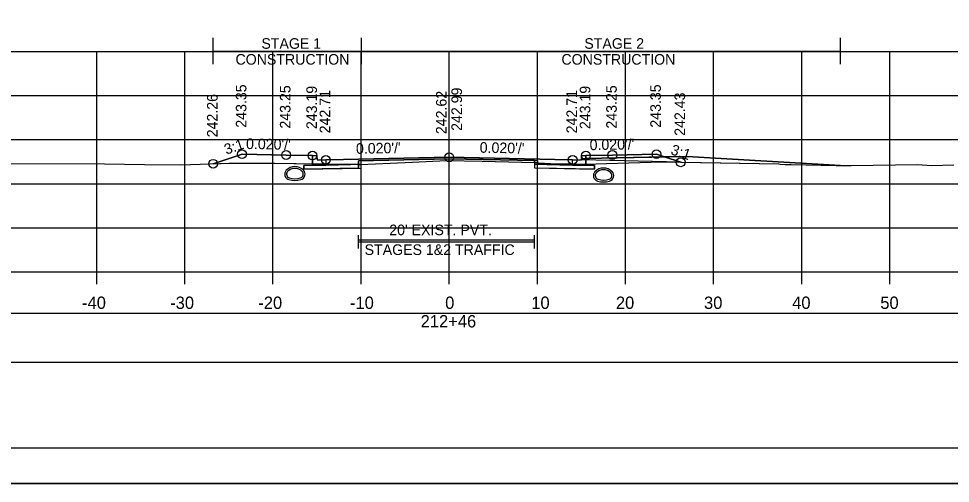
# Model space of a CAD drawing. Extents: x 1369627 to 1374022, y 380035 to 398173.
# Drawn here: x 1372049.7 to 1372155.4, y 382812.2 to 382864.9 of the extents above; entities that cross this region are included whole.
import ezdxf

# ---------------------------------------------------------------- set-up
doc = ezdxf.new("R2010")
doc.units = 0
for name, color, linetype in [('Default', 7, 'Continuous'), ('R_Alt Surface', 7, 'Continuous'), ('R_Axis', 7, 'Continuous'), ('R_Axis Annot', 7, 'Continuous'), ('R_Border', 7, 'Continuous'), ('R_Drive', 7, 'Continuous'), ('R_Exist Surface', 7, 'Continuous'), ('R_Fin Surface', 7, 'Continuous'), ('R_Grid', 7, 'Continuous'), ('R_MOT', 7, 'Continuous'), ('R_No Plot', 7, 'Continuous'), ('R_Xsect Elev', 7, 'Continuous'), ('R_Xsect Slope', 7, 'Continuous'), ('T_Vehicle Path Lt Minor', 7, 'Continuous'), ('T_Vehicle Path Rt', 7, 'Continuous')]:
    doc.layers.add(name, color=color, linetype=linetype)

msp = doc.modelspace()

# ---------------------------------------------------------------- linework, layer by layer
at = {"layer": 'Default'}
for p, q in [((1372088.22, 382838.8), (1372088.22, 382840.3)), ((1372108.22, 382838.8), (1372108.22, 382840.3)), ((1372088.22, 382839.55), (1372108.22, 382839.55))]:
    msp.add_line(p, q, dxfattribs=at)
for points in [[(1372083.02, 382849.34), (1372083.52, 382849.34), (1372083.53, 382848.84), (1372084.53, 382848.86), (1372084.53, 382848.27), (1372083.03, 382848.24)], [(1372113.53, 382848.84), (1372113.54, 382849.34), (1372114.04, 382849.34), (1372114.03, 382848.24), (1372112.53, 382848.27), (1372112.53, 382848.86)], [(1371948.53, 382825.91), (1372248.53, 382825.91), (1372248.53, 382831.43), (1371948.53, 382831.43)]]:
    msp.add_lwpolyline(points, close=True, dxfattribs=at)
at = {"layer": 'R_Alt Surface'}
msp.add_lwpolyline([(1372083.03, 382849.34), (1372083.03, 382848.24), (1372084.53, 382848.27), (1372088.22, 382848.35), (1372088.22, 382848.76), (1372098.53, 382848.97), (1372108.22, 382848.77), (1372108.22, 382848.36), (1372112.53, 382848.27), (1372114.03, 382848.24), (1372114.03, 382849.34)], dxfattribs=at)
for points in [[(1372082.03, 382848.22), (1372083.03, 382848.24), (1372084.53, 382848.27), (1372088.22, 382848.35), (1372088.22, 382847.93), (1372082.03, 382847.8)], [(1372115.03, 382848.22), (1372114.03, 382848.24), (1372112.53, 382848.27), (1372108.22, 382848.36), (1372108.22, 382847.94), (1372115.03, 382847.8)]]:
    msp.add_lwpolyline(points, close=True, dxfattribs=at)
at = {"layer": 'R_Axis'}
for p, q in [((1371948.53, 382836.15), (1372248.53, 382836.15)), ((1372058.53, 382834.75), (1372058.53, 382836.15)), ((1372068.53, 382834.75), (1372068.53, 382836.15)), ((1372078.53, 382834.75), (1372078.53, 382836.15)), ((1372088.53, 382834.75), (1372088.53, 382836.15)), ((1372098.53, 382834.75), (1372098.53, 382836.15)), ((1372108.53, 382834.75), (1372108.53, 382836.15)), ((1372118.53, 382834.75), (1372118.53, 382836.15)), ((1372128.53, 382834.75), (1372128.53, 382836.15)), ((1372138.53, 382834.75), (1372138.53, 382836.15)), ((1372148.53, 382834.75), (1372148.53, 382836.15))]:
    msp.add_line(p, q, dxfattribs=at)
at = {"layer": 'R_Border'}
msp.add_line((1372256.71, 382816.15), (1371940.53, 382816.15), dxfattribs=at)
at = {"layer": 'R_Drive'}
msp.add_line((1372125.53, 382849.25), (1372142.91, 382848.21), dxfattribs=at)
msp.add_lwpolyline([(1372113.53, 382848.84), (1372113.53, 382849.01), (1372125.53, 382849.25)], dxfattribs=at)
for centre, radius, start, end in [((1372080.51, 382847.23), 0.646, 136.3515, 253.9529), ((1372081.02, 382846.74), 1.35, 43.6485, 136.3515), ((1372080.51, 382847.23), 0.438, 136.3515, 253.9529), ((1372081.02, 382846.74), 1.15, 43.6485, 136.3515), ((1372081.53, 382847.23), 0.438, 286.0471, 43.6485), ((1372081.53, 382847.23), 0.646, 286.0471, 43.6485), ((1372115.53, 382847.07), 0.646, 136.3515, 253.9529), ((1372116.04, 382846.58), 1.35, 43.6485, 136.3515), ((1372116.04, 382846.58), 1.15, 43.6485, 136.3515), ((1372116.55, 382847.07), 0.646, 286.0471, 43.6485), ((1372081.02, 382849.01), 2.5, 253.9529, 286.0471), ((1372081.02, 382849.01), 2.29, 253.9529, 286.0471), ((1372115.53, 382847.07), 0.438, 136.3515, 253.9529), ((1372116.04, 382848.85), 2.5, 253.9529, 286.0471), ((1372116.04, 382848.85), 2.29, 253.9529, 286.0471), ((1372116.55, 382847.07), 0.438, 286.0471, 43.6485)]:
    msp.add_arc(centre, radius, start, end, dxfattribs=at)
at = {"layer": 'R_Exist Surface'}
msp.add_lwpolyline([(1372048.68, 382848.45), (1372059.42, 382848.42), (1372063.97, 382848.31), (1372068.05, 382848.3), (1372069.17, 382848.31), (1372073.58, 382848.48), (1372074.33, 382848.47), (1372075.38, 382848.49), (1372078.73, 382848.48), (1372088.45, 382848.31), (1372088.46, 382848.31), (1372094.38, 382848.59), (1372098.22, 382848.78), (1372102.28, 382848.69), (1372108.3, 382848.55), (1372108.67, 382848.46), (1372110.7, 382848.38), (1372112.82, 382848.34), (1372116.39, 382848.43), (1372122.74, 382848.62), (1372135.91, 382848.39), (1372136.06, 382848.37), (1372136.63, 382848.32), (1372137.32, 382848.33), (1372142.43, 382848.2), (1372144.13, 382848.23), (1372151.66, 382848.31), (1372153.26, 382848.21), (1372155.77, 382848.28)], dxfattribs=at)
at = {"layer": 'R_Fin Surface'}
msp.add_lwpolyline([(1372071.75, 382848.41), (1372075.02, 382849.5), (1372080.02, 382849.4), (1372083.02, 382849.34), (1372083.52, 382849.34), (1372083.53, 382848.84), (1372084.53, 382848.86), (1372086.53, 382848.9), (1372098.53, 382849.14), (1372110.53, 382848.9), (1372112.53, 382848.86), (1372113.53, 382848.84), (1372113.54, 382849.34), (1372114.04, 382849.34), (1372117.04, 382849.4), (1372122.04, 382849.5), (1372124.79, 382848.58)], dxfattribs=at)
at = {"layer": 'R_Grid'}
for p, q in [((1371948.53, 382861.15), (1372248.53, 382861.15)), ((1372058.53, 382836.15), (1372058.53, 382861.15)), ((1372068.53, 382836.15), (1372068.53, 382861.15)), ((1372078.53, 382836.15), (1372078.53, 382861.15)), ((1372088.53, 382836.15), (1372088.53, 382861.15)), ((1372098.53, 382836.15), (1372098.53, 382861.15)), ((1372108.53, 382836.15), (1372108.53, 382861.15)), ((1372118.53, 382836.15), (1372118.53, 382861.15)), ((1372128.53, 382836.15), (1372128.53, 382861.15)), ((1372138.53, 382836.15), (1372138.53, 382861.15)), ((1372148.53, 382836.15), (1372148.53, 382861.15)), ((1371948.53, 382856.15), (1372248.53, 382856.15)), ((1371948.53, 382851.15), (1372248.53, 382851.15)), ((1371948.53, 382846.15), (1372248.53, 382846.15)), ((1371948.53, 382841.15), (1372248.53, 382841.15)), ((1371948.53, 382836.15), (1372248.53, 382836.15))]:
    msp.add_line(p, q, dxfattribs=at)
at = {"layer": 'R_MOT'}
for p, q in [((1372071.75, 382859.69), (1372071.75, 382862.69)), ((1372088.58, 382859.69), (1372088.58, 382862.69)), ((1372142.91, 382859.69), (1372142.91, 382862.69)), ((1372071.75, 382861.19), (1372142.91, 382861.19))]:
    msp.add_line(p, q, dxfattribs=at)
at = {"layer": 'R_No Plot'}
for p, q in [((1372124.79, 382848.61), (1372113.53, 382848.84)), ((1372124.79, 382848.61), (1372129.33, 382848.5)), ((1371928.13, 382812.17), (1372261.46, 382812.17))]:
    msp.add_line(p, q, dxfattribs=at)
for points in [[(1371928.12, 383025.51), (1372261.46, 383025.51), (1372261.46, 382812.17), (1371928.12, 382812.17)], [(1372174.45, 383021.61), (1372194.07, 383021.61), (1372194.07, 383011.73), (1372210.18, 383011.73), (1372233.38, 383011.73), (1372233.38, 382979.06), (1372256.59, 382979.06), (1372256.71, 382816.15), (1371940.53, 382816.15), (1371940.53, 383021.61)], [(1372098.53, 382849.14), (1372086.53, 382848.9), (1372084.53, 382848.86), (1372084.53, 382848.27), (1372088.53, 382848.35), (1372088.53, 382848.77), (1372098.53, 382848.97), (1372108.53, 382848.77), (1372108.53, 382848.35), (1372112.53, 382848.27), (1372112.53, 382848.86), (1372110.53, 382848.9)], [(1372088.53, 382848.35), (1372084.53, 382848.27), (1372083.03, 382848.24), (1372082.03, 382848.22), (1372082.03, 382847.8), (1372088.53, 382847.93)], [(1372108.53, 382848.35), (1372112.53, 382848.27), (1372114.03, 382848.24), (1372115.03, 382848.22), (1372115.03, 382847.8), (1372108.53, 382847.93)]]:
    msp.add_lwpolyline(points, close=True, dxfattribs=at)
for points in [[(1372083.02, 382849.34), (1372083.03, 382848.24), (1372084.53, 382848.27), (1372088.53, 382848.35), (1372088.53, 382848.77), (1372098.53, 382848.97), (1372108.53, 382848.77), (1372108.53, 382848.35), (1372112.53, 382848.27), (1372114.03, 382848.24), (1372114.04, 382849.34)], [(1372088.22, 382839.78), (1372108.22, 382839.78)]]:
    msp.add_lwpolyline(points, dxfattribs=at)
for centre in [(1372075.02, 382849.5), (1372080.02, 382849.4), (1372083.02, 382849.34), (1372098.53, 382849.14), (1372114.04, 382849.34), (1372117.04, 382849.4), (1372122.04, 382849.5), (1372071.75, 382848.41), (1372084.53, 382848.86), (1372112.53, 382848.86), (1372124.79, 382848.58)]:
    msp.add_circle(centre, 0.5, dxfattribs=at)
at = {"layer": 'R_Xsect Elev'}
msp.add_line((1372098.53, 382848.77), (1372098.53, 382858.77), dxfattribs=at)
at = {"layer": 'T_Vehicle Path Lt Minor'}
for p, q in [((1372125.53, 382849.25), (1372122.95, 382849.2)), ((1372122.95, 382849.2), (1372124.79, 382848.58)), ((1372142.91, 382848.21), (1372125.53, 382849.25))]:
    msp.add_line(p, q, dxfattribs=at)
msp.add_lwpolyline([(1372124.79, 382848.58), (1372135.91, 382848.39), (1372136.06, 382848.37), (1372136.63, 382848.32), (1372137.32, 382848.33), (1372142.43, 382848.2), (1372142.91, 382848.21)], dxfattribs=at)
at = {"layer": 'T_Vehicle Path Rt'}
for p, q in [((1372122.95, 382849.2), (1372122.04, 382849.5)), ((1372083.03, 382848.41), (1372083.02, 382849.34)), ((1372108.22, 382848.56), (1372108.22, 382848.77)), ((1372108.22, 382848.56), (1372108.22, 382848.36)), ((1372114.04, 382849.02), (1372114.03, 382848.37)), ((1372114.04, 382849.34), (1372114.04, 382849.02)), ((1372122.95, 382849.2), (1372114.04, 382849.02)), ((1372114.04, 382849.02), (1372122.95, 382849.2)), ((1372124.79, 382848.58), (1372122.95, 382849.2)), ((1372084.53, 382848.38), (1372083.03, 382848.41)), ((1372083.03, 382848.41), (1372083.03, 382848.24)), ((1372084.53, 382848.27), (1372083.03, 382848.24)), ((1372084.53, 382848.38), (1372084.53, 382848.27)), ((1372087.37, 382848.33), (1372084.53, 382848.38)), ((1372087.37, 382848.33), (1372084.53, 382848.27)), ((1372084.53, 382848.27), (1372087.37, 382848.33)), ((1372088.22, 382848.31), (1372087.37, 382848.33)), ((1372088.22, 382848.35), (1372088.22, 382848.31)), ((1372108.22, 382848.36), (1372112.53, 382848.27)), ((1372112.53, 382848.27), (1372112.53, 382848.35)), ((1372112.53, 382848.35), (1372112.53, 382848.27)), ((1372114.03, 382848.24), (1372112.53, 382848.27)), ((1372112.53, 382848.27), (1372114.03, 382848.24)), ((1372114.03, 382848.24), (1372114.03, 382848.37)), ((1372115.03, 382848.22), (1372114.03, 382848.24))]:
    msp.add_line(p, q, dxfattribs=at)
for points in [[(1372083.02, 382849.34), (1372080.02, 382849.4), (1372075.02, 382849.5), (1372071.75, 382848.41)], [(1372122.04, 382849.5), (1372117.04, 382849.4), (1372114.04, 382849.34)], [(1372071.75, 382848.41), (1372073.58, 382848.48), (1372074.33, 382848.47), (1372075.38, 382848.49), (1372078.73, 382848.48), (1372083.03, 382848.41)], [(1372108.22, 382848.77), (1372098.53, 382848.97), (1372088.22, 382848.76), (1372088.22, 382848.35)], [(1372088.22, 382848.31), (1372088.45, 382848.31), (1372094.38, 382848.59), (1372098.22, 382848.78), (1372102.28, 382848.69), (1372108.22, 382848.56)], [(1372112.53, 382848.35), (1372110.7, 382848.38), (1372108.67, 382848.46), (1372108.3, 382848.55), (1372108.22, 382848.56)], [(1372114.03, 382848.37), (1372116.39, 382848.43), (1372122.74, 382848.62), (1372124.79, 382848.58)], [(1372083.03, 382848.24), (1372082.03, 382848.22), (1372082.03, 382847.8), (1372088.22, 382847.93), (1372088.22, 382848.31)], [(1372083.03, 382848.24), (1372084.53, 382848.27), (1372084.53, 382848.38)], [(1372112.53, 382848.27), (1372108.22, 382848.36), (1372108.22, 382847.94), (1372115.03, 382847.8), (1372115.03, 382848.22)], [(1372114.03, 382848.37), (1372112.82, 382848.34), (1372112.53, 382848.35)]]:
    msp.add_lwpolyline(points, dxfattribs=at)

# ---------------------------------------------------------------- texts
at = {"layer": 'R_Axis Annot'}
for s, height, p in [("20' EXIST. PVT.", 1.2, (1372091.73, 382840.31)), ('STAGES 1&2 TRAFFIC', 1.2, (1372088.93, 382838.07)), ('-40', 1.4, (1372056.87, 382831.95)), ('-30', 1.4, (1372066.87, 382831.95)), ('-20', 1.4, (1372076.87, 382831.95)), ('-10', 1.4, (1372087.27, 382831.95)), ('0', 1.4, (1372098.07, 382831.95)), ('10', 1.4, (1372107.84, 382831.95)), ('20', 1.4, (1372117.44, 382831.95)), ('30', 1.4, (1372127.44, 382831.95)), ('40', 1.4, (1372137.44, 382831.95)), ('50', 1.4, (1372147.44, 382831.95)), ('212+46', 1.4, (1372095.29, 382829.85))]:
    msp.add_text(s, height=height, dxfattribs=at).set_placement(p)
at = {"layer": 'R_MOT'}
for s, p in [('STAGE 1', (1372077.22, 382861.45)), ('STAGE 2', (1372113.86, 382861.45)), ('CONSTRUCTION', (1372074.28, 382859.65)), ('CONSTRUCTION', (1372111.26, 382859.65))]:
    msp.add_text(s, height=1.2, dxfattribs=at).set_placement(p)
at = {"layer": 'R_Xsect Elev'}
for s, p in [('243.35', (1372075.52, 382852.5)), ('243.25', (1372080.52, 382852.4)), ('243.19', (1372083.52, 382852.34)), ('242.99', (1372099.98, 382852.14)), ('243.19', (1372114.54, 382852.34)), ('243.25', (1372117.54, 382852.4)), ('243.35', (1372122.54, 382852.5)), ('242.26', (1372072.25, 382851.41)), ('242.71', (1372085.03, 382851.86)), ('242.62', (1372098.23, 382851.77)), ('242.71', (1372113.03, 382851.86)), ('242.43', (1372125.29, 382851.58))]:
    msp.add_text(s, height=1.2, rotation=90, dxfattribs=at).set_placement(p)
at = {"layer": 'R_Xsect Slope'}
for s, rotation, p in [('3:1', 18.4332, (1372073.23, 382849.43)), ("0.020'/'", 358.8542, (1372075.47, 382850.09)), ("0.020'/'", 1.1458, (1372087.96, 382849.53)), ("0.020'/'", 358.8542, (1372101.98, 382849.67)), ("0.020'/'", 1.1458, (1372114.47, 382849.95)), ('3:1', 341.5668, (1372123.57, 382849.51))]:
    msp.add_text(s, height=1.2, rotation=rotation, dxfattribs=at).set_placement(p)

doc.saveas('drawing.dxf')
